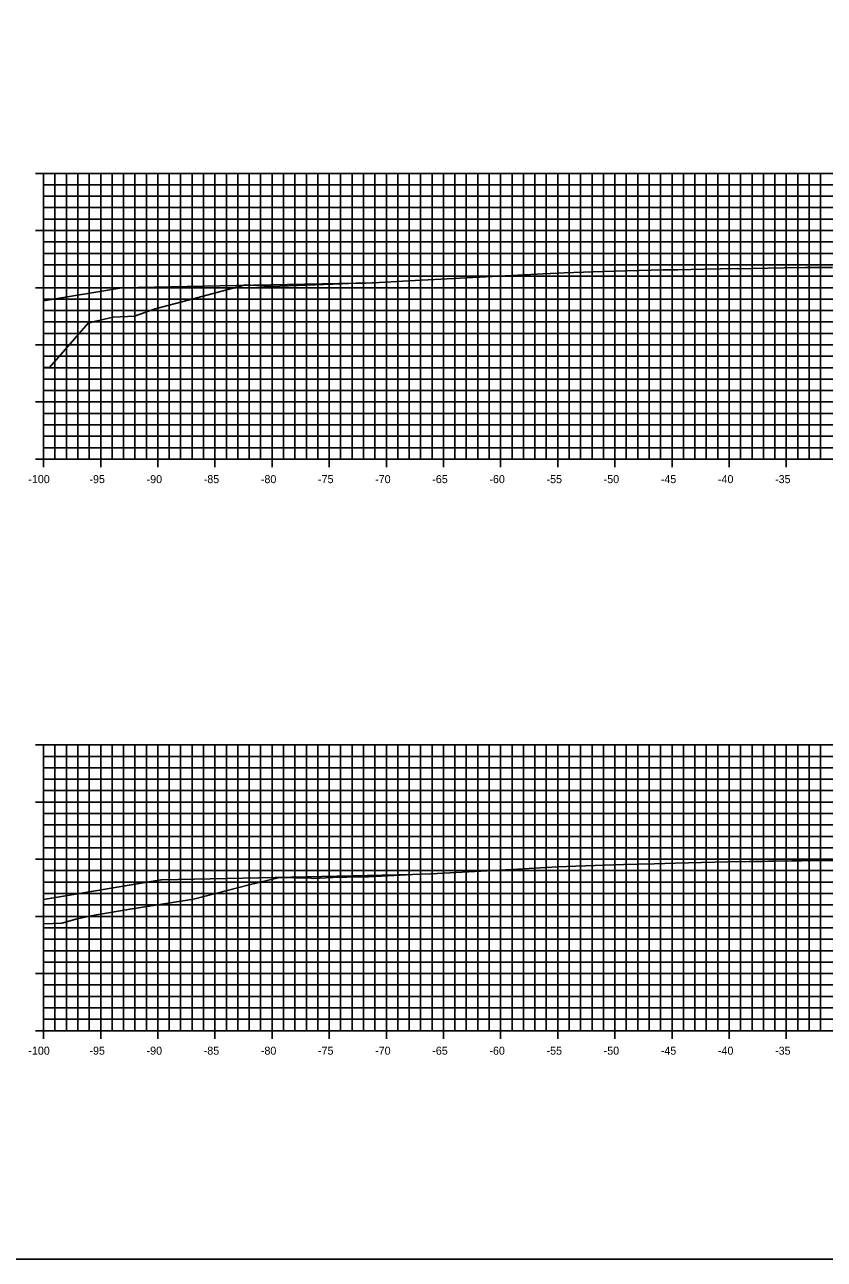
# Model space of a CAD drawing. Extents: x 674939 to 678919, y 750652 to 765176.
# Drawn here: x 678636.9 to 678706.9, y 750922.6 to 751030.6 of the extents above; entities that cross this region are included whole.
import ezdxf

# ---------------------------------------------------------------- set-up
doc = ezdxf.new("R2010")
doc.units = 0
for name, color, linetype in [('Level 10', 7, 'Continuous'), ('Level 18', 7, 'Continuous'), ('Level 20', 7, 'Continuous'), ('Level 4', 7, 'Continuous'), ('Level 8', 7, 'Continuous'), ('Level 9', 7, 'Continuous')]:
    doc.layers.add(name, color=color, linetype=linetype)

msp = doc.modelspace()

# ---------------------------------------------------------------- linework, layer by layer
at = {"layer": 'Level 10'}
for points in [[(678638.53, 751000.61), (678638.56, 751000.61), (678639.05, 751000.56), (678642.44, 751004.43), (678643.11, 751004.63), (678644.63, 751004.96), (678646.5, 751005.06), (678648.31, 751005.71), (678651.19, 751006.46), (678656.21, 751007.81), (678657.16, 751007.74), (678658.18, 751007.66), (678658.22, 751007.65), (678658.46, 751007.64), (678664.62, 751007.88), (678665.23, 751007.91), (678666.7, 751007.94), (678667.25, 751007.97), (678667.39, 751007.97), (678670.49, 751008.14), (678682.27, 751008.75), (678684.1, 751008.85), (678687.47, 751008.96), (678692.77, 751009.11), (678694.05, 751009.11), (678696.31, 751009.16), (678699.22, 751009.22), (678699.33, 751009.2), (678700.5, 751009.24), (678703.35, 751009.28), (678705.21, 751009.31), (678707.58, 751009.31)], [(678638.53, 750951.91), (678640.13, 750951.97), (678641.47, 750952.33), (678642.98, 750952.65), (678646.11, 750953.19), (678651.64, 750954.06), (678656.53, 750955.31), (678659.17, 750955.96), (678660.43, 750955.93), (678661.94, 750955.88), (678662.09, 750955.87), (678663.84, 750955.94), (678666.29, 750956.02), (678666.54, 750956.01), (678667.01, 750956.02), (678668.65, 750956.1), (678670.81, 750956.2), (678671.57, 750956.23), (678672.42, 750956.27), (678676.27, 750956.47), (678680.03, 750956.67), (678683.52, 750956.87), (678685.11, 750956.94), (678689.29, 750957.08), (678691.97, 750957.16), (678693.83, 750957.2), (678696.1, 750957.25), (678698.42, 750957.31), (678700.27, 750957.34), (678701.19, 750957.35), (678701.43, 750957.34), (678702.01, 750957.37), (678702.17, 750957.38), (678702.51, 750957.37), (678704.02, 750957.4), (678704.86, 750957.41), (678704.97, 750957.43), (678705.44, 750957.42), (678706.28, 750957.43), (678708.11, 750957.43)]]:
    msp.add_lwpolyline(points, dxfattribs=at)
at = {"layer": 'Level 18'}
for points in [[(678638.53, 751006.39), (678645.39, 751007.53), (678655.39, 751007.73), (678667.39, 751007.97)], [(678638.53, 750954.04), (678648.81, 750955.76), (678648.87, 750955.76), (678658.81, 750955.96), (678658.89, 750955.96), (678670.81, 750956.2)]]:
    msp.add_lwpolyline(points, dxfattribs=at)
at = {"layer": 'Level 20'}
for p, q in [((678638.53, 751017.55), (678838.53, 751017.55)), ((678638.53, 750992.55), (678638.53, 751017.55)), ((678639.53, 750992.55), (678639.53, 751017.55)), ((678640.53, 750992.55), (678640.53, 751017.55)), ((678641.53, 750992.55), (678641.53, 751017.55)), ((678642.53, 750992.55), (678642.53, 751017.55)), ((678643.53, 750992.55), (678643.53, 751017.55)), ((678644.53, 750992.55), (678644.53, 751017.55)), ((678645.53, 750992.55), (678645.53, 751017.55)), ((678646.53, 750992.55), (678646.53, 751017.55)), ((678647.53, 750992.55), (678647.53, 751017.55)), ((678648.53, 750992.55), (678648.53, 751017.55)), ((678649.53, 750992.55), (678649.53, 751017.55)), ((678650.53, 750992.55), (678650.53, 751017.55)), ((678651.53, 750992.55), (678651.53, 751017.55)), ((678652.53, 750992.55), (678652.53, 751017.55)), ((678653.53, 750992.55), (678653.53, 751017.55)), ((678654.53, 750992.55), (678654.53, 751017.55)), ((678655.53, 750992.55), (678655.53, 751017.55)), ((678656.53, 750992.55), (678656.53, 751017.55)), ((678657.53, 750992.55), (678657.53, 751017.55)), ((678658.53, 750992.55), (678658.53, 751017.55)), ((678659.53, 750992.55), (678659.53, 751017.55)), ((678660.53, 750992.55), (678660.53, 751017.55)), ((678661.53, 750992.55), (678661.53, 751017.55)), ((678662.53, 750992.55), (678662.53, 751017.55)), ((678663.53, 750992.55), (678663.53, 751017.55)), ((678664.53, 750992.55), (678664.53, 751017.55)), ((678665.53, 750992.55), (678665.53, 751017.55)), ((678666.53, 750992.55), (678666.53, 751017.55)), ((678667.53, 750992.55), (678667.53, 751017.55)), ((678668.53, 750992.55), (678668.53, 751017.55)), ((678669.53, 750992.55), (678669.53, 751017.55)), ((678670.53, 750992.55), (678670.53, 751017.55)), ((678671.53, 750992.55), (678671.53, 751017.55)), ((678672.53, 750992.55), (678672.53, 751017.55)), ((678673.53, 750992.55), (678673.53, 751017.55)), ((678674.53, 750992.55), (678674.53, 751017.55)), ((678675.53, 750992.55), (678675.53, 751017.55)), ((678676.53, 750992.55), (678676.53, 751017.55)), ((678677.53, 750992.55), (678677.53, 751017.55)), ((678678.53, 750992.55), (678678.53, 751017.55)), ((678679.53, 750992.55), (678679.53, 751017.55)), ((678680.53, 750992.55), (678680.53, 751017.55)), ((678681.53, 750992.55), (678681.53, 751017.55)), ((678682.53, 750992.55), (678682.53, 751017.55)), ((678683.53, 750992.55), (678683.53, 751017.55)), ((678684.53, 750992.55), (678684.53, 751017.55)), ((678685.53, 750992.55), (678685.53, 751017.55)), ((678686.53, 750992.55), (678686.53, 751017.55)), ((678687.53, 750992.55), (678687.53, 751017.55)), ((678688.53, 750992.55), (678688.53, 751017.55)), ((678689.53, 750992.55), (678689.53, 751017.55)), ((678690.53, 750992.55), (678690.53, 751017.55)), ((678691.53, 750992.55), (678691.53, 751017.55)), ((678692.53, 750992.55), (678692.53, 751017.55)), ((678693.53, 750992.55), (678693.53, 751017.55)), ((678694.53, 750992.55), (678694.53, 751017.55)), ((678695.53, 750992.55), (678695.53, 751017.55)), ((678696.53, 750992.55), (678696.53, 751017.55)), ((678697.53, 750992.55), (678697.53, 751017.55)), ((678698.53, 750992.55), (678698.53, 751017.55)), ((678699.53, 750992.55), (678699.53, 751017.55)), ((678700.53, 750992.55), (678700.53, 751017.55)), ((678701.53, 750992.55), (678701.53, 751017.55)), ((678702.53, 750992.55), (678702.53, 751017.55)), ((678703.53, 750992.55), (678703.53, 751017.55)), ((678704.53, 750992.55), (678704.53, 751017.55)), ((678705.53, 750992.55), (678705.53, 751017.55)), ((678706.53, 750992.55), (678706.53, 751017.55)), ((678638.53, 751016.55), (678838.53, 751016.55)), ((678638.53, 751015.55), (678838.53, 751015.55)), ((678638.53, 751014.55), (678838.53, 751014.55)), ((678638.53, 751013.55), (678838.53, 751013.55)), ((678638.53, 751012.55), (678838.53, 751012.55)), ((678638.53, 751011.55), (678838.53, 751011.55)), ((678638.53, 751010.55), (678838.53, 751010.55)), ((678638.53, 751009.55), (678838.53, 751009.55)), ((678638.53, 751008.55), (678838.53, 751008.55)), ((678638.53, 751007.55), (678838.53, 751007.55)), ((678638.53, 751006.55), (678838.53, 751006.55)), ((678638.53, 751005.55), (678838.53, 751005.55)), ((678638.53, 751004.55), (678838.53, 751004.55)), ((678638.53, 751003.55), (678838.53, 751003.55)), ((678638.53, 751002.55), (678838.53, 751002.55)), ((678638.53, 751001.55), (678838.53, 751001.55)), ((678638.53, 751000.55), (678838.53, 751000.55)), ((678638.53, 750999.55), (678838.53, 750999.55)), ((678638.53, 750998.55), (678838.53, 750998.55)), ((678638.53, 750997.55), (678838.53, 750997.55)), ((678638.53, 750996.55), (678838.53, 750996.55)), ((678638.53, 750995.55), (678838.53, 750995.55)), ((678638.53, 750994.55), (678838.53, 750994.55)), ((678638.53, 750993.55), (678838.53, 750993.55)), ((678638.53, 750992.55), (678838.53, 750992.55)), ((678638.53, 750967.55), (678838.53, 750967.55)), ((678638.53, 750942.55), (678638.53, 750967.55)), ((678638.53, 750966.55), (678838.53, 750966.55)), ((678639.53, 750942.55), (678639.53, 750967.55)), ((678640.53, 750942.55), (678640.53, 750967.55)), ((678641.53, 750942.55), (678641.53, 750967.55)), ((678642.53, 750942.55), (678642.53, 750967.55)), ((678643.53, 750942.55), (678643.53, 750967.55)), ((678644.53, 750942.55), (678644.53, 750967.55)), ((678645.53, 750942.55), (678645.53, 750967.55)), ((678646.53, 750942.55), (678646.53, 750967.55)), ((678647.53, 750942.55), (678647.53, 750967.55)), ((678648.53, 750942.55), (678648.53, 750967.55)), ((678649.53, 750942.55), (678649.53, 750967.55)), ((678650.53, 750942.55), (678650.53, 750967.55)), ((678651.53, 750942.55), (678651.53, 750967.55)), ((678652.53, 750942.55), (678652.53, 750967.55)), ((678653.53, 750942.55), (678653.53, 750967.55)), ((678654.53, 750942.55), (678654.53, 750967.55)), ((678655.53, 750942.55), (678655.53, 750967.55)), ((678656.53, 750942.55), (678656.53, 750967.55)), ((678657.53, 750942.55), (678657.53, 750967.55)), ((678658.53, 750942.55), (678658.53, 750967.55)), ((678659.53, 750942.55), (678659.53, 750967.55)), ((678660.53, 750942.55), (678660.53, 750967.55)), ((678661.53, 750942.55), (678661.53, 750967.55)), ((678662.53, 750942.55), (678662.53, 750967.55)), ((678663.53, 750942.55), (678663.53, 750967.55)), ((678664.53, 750942.55), (678664.53, 750967.55)), ((678665.53, 750942.55), (678665.53, 750967.55)), ((678666.53, 750942.55), (678666.53, 750967.55)), ((678667.53, 750942.55), (678667.53, 750967.55)), ((678668.53, 750942.55), (678668.53, 750967.55)), ((678669.53, 750942.55), (678669.53, 750967.55)), ((678670.53, 750942.55), (678670.53, 750967.55)), ((678671.53, 750942.55), (678671.53, 750967.55)), ((678672.53, 750942.55), (678672.53, 750967.55)), ((678673.53, 750942.55), (678673.53, 750967.55)), ((678674.53, 750942.55), (678674.53, 750967.55)), ((678675.53, 750942.55), (678675.53, 750967.55)), ((678676.53, 750942.55), (678676.53, 750967.55)), ((678677.53, 750942.55), (678677.53, 750967.55)), ((678678.53, 750942.55), (678678.53, 750967.55)), ((678679.53, 750942.55), (678679.53, 750967.55)), ((678680.53, 750942.55), (678680.53, 750967.55)), ((678681.53, 750942.55), (678681.53, 750967.55)), ((678682.53, 750942.55), (678682.53, 750967.55)), ((678683.53, 750942.55), (678683.53, 750967.55)), ((678684.53, 750942.55), (678684.53, 750967.55)), ((678685.53, 750942.55), (678685.53, 750967.55)), ((678686.53, 750942.55), (678686.53, 750967.55)), ((678687.53, 750942.55), (678687.53, 750967.55)), ((678688.53, 750942.55), (678688.53, 750967.55)), ((678689.53, 750942.55), (678689.53, 750967.55)), ((678690.53, 750942.55), (678690.53, 750967.55)), ((678691.53, 750942.55), (678691.53, 750967.55)), ((678692.53, 750942.55), (678692.53, 750967.55)), ((678693.53, 750942.55), (678693.53, 750967.55)), ((678694.53, 750942.55), (678694.53, 750967.55)), ((678695.53, 750942.55), (678695.53, 750967.55)), ((678696.53, 750942.55), (678696.53, 750967.55)), ((678697.53, 750942.55), (678697.53, 750967.55)), ((678698.53, 750942.55), (678698.53, 750967.55)), ((678699.53, 750942.55), (678699.53, 750967.55)), ((678700.53, 750942.55), (678700.53, 750967.55)), ((678701.53, 750942.55), (678701.53, 750967.55)), ((678702.53, 750942.55), (678702.53, 750967.55)), ((678703.53, 750942.55), (678703.53, 750967.55)), ((678704.53, 750942.55), (678704.53, 750967.55)), ((678705.53, 750942.55), (678705.53, 750967.55)), ((678706.53, 750942.55), (678706.53, 750967.55)), ((678638.53, 750965.55), (678838.53, 750965.55)), ((678638.53, 750964.55), (678838.53, 750964.55)), ((678638.53, 750963.55), (678838.53, 750963.55)), ((678638.53, 750962.55), (678838.53, 750962.55)), ((678638.53, 750961.55), (678838.53, 750961.55)), ((678638.53, 750960.55), (678838.53, 750960.55)), ((678638.53, 750959.55), (678838.53, 750959.55)), ((678638.53, 750958.55), (678838.53, 750958.55)), ((678638.53, 750957.55), (678838.53, 750957.55)), ((678638.53, 750956.55), (678838.53, 750956.55)), ((678638.53, 750955.55), (678838.53, 750955.55)), ((678638.53, 750954.55), (678838.53, 750954.55)), ((678638.53, 750953.55), (678838.53, 750953.55)), ((678638.53, 750952.55), (678838.53, 750952.55)), ((678638.53, 750951.55), (678838.53, 750951.55)), ((678638.53, 750950.55), (678838.53, 750950.55)), ((678638.53, 750949.55), (678838.53, 750949.55)), ((678638.53, 750948.55), (678838.53, 750948.55)), ((678638.53, 750947.55), (678838.53, 750947.55)), ((678638.53, 750946.55), (678838.53, 750946.55)), ((678638.53, 750945.55), (678838.53, 750945.55)), ((678638.53, 750944.55), (678838.53, 750944.55)), ((678638.53, 750943.55), (678838.53, 750943.55)), ((678638.53, 750942.55), (678838.53, 750942.55))]:
    msp.add_line(p, q, dxfattribs=at)
at = {"layer": 'Level 4'}
msp.add_lwpolyline([(678578.53, 750922.55), (678918.53, 750922.55), (678918.53, 751142.55), (678578.53, 751142.55)], close=True, dxfattribs=at)
at = {"layer": 'Level 8'}
for p, q in [((678637.83, 751017.55), (678639.23, 751017.55)), ((678638.53, 750992.55), (678638.53, 751017.55)), ((678638.53, 751016.55), (678638.88, 751016.55)), ((678638.53, 751015.55), (678638.88, 751015.55)), ((678638.53, 751014.55), (678638.88, 751014.55)), ((678638.53, 751013.55), (678638.88, 751013.55)), ((678637.83, 751012.55), (678639.23, 751012.55)), ((678638.53, 751011.55), (678638.88, 751011.55)), ((678638.53, 751010.55), (678638.88, 751010.55)), ((678638.53, 751009.55), (678638.88, 751009.55)), ((678638.53, 751008.55), (678638.88, 751008.55)), ((678637.83, 751007.55), (678639.23, 751007.55)), ((678638.53, 751006.55), (678638.88, 751006.55)), ((678638.53, 751005.55), (678638.88, 751005.55)), ((678638.53, 751004.55), (678638.88, 751004.55)), ((678638.53, 751003.55), (678638.88, 751003.55)), ((678637.83, 751002.55), (678639.23, 751002.55)), ((678638.53, 751001.55), (678638.88, 751001.55)), ((678638.53, 751000.55), (678638.88, 751000.55)), ((678638.53, 750999.55), (678638.88, 750999.55)), ((678638.53, 750998.55), (678638.88, 750998.55)), ((678637.83, 750997.55), (678639.23, 750997.55)), ((678638.53, 750996.55), (678638.88, 750996.55)), ((678638.53, 750995.55), (678638.88, 750995.55)), ((678638.53, 750994.55), (678638.88, 750994.55)), ((678638.53, 750993.55), (678638.88, 750993.55)), ((678637.83, 750992.55), (678639.23, 750992.55)), ((678638.53, 750991.85), (678638.53, 750993.25)), ((678638.53, 750992.55), (678838.53, 750992.55)), ((678643.53, 750991.85), (678643.53, 750993.25)), ((678648.53, 750991.85), (678648.53, 750993.25)), ((678653.53, 750991.85), (678653.53, 750993.25)), ((678658.53, 750991.85), (678658.53, 750993.25)), ((678663.53, 750991.85), (678663.53, 750993.25)), ((678668.53, 750991.85), (678668.53, 750993.25)), ((678673.53, 750991.85), (678673.53, 750993.25)), ((678678.53, 750991.85), (678678.53, 750993.25)), ((678683.53, 750991.85), (678683.53, 750993.25)), ((678688.53, 750991.85), (678688.53, 750993.25)), ((678693.53, 750991.85), (678693.53, 750993.25)), ((678698.53, 750991.85), (678698.53, 750993.25)), ((678703.53, 750991.85), (678703.53, 750993.25)), ((678637.83, 750967.55), (678639.23, 750967.55)), ((678638.53, 750942.55), (678638.53, 750967.55)), ((678638.53, 750966.55), (678638.88, 750966.55)), ((678638.53, 750965.55), (678638.88, 750965.55)), ((678638.53, 750964.55), (678638.88, 750964.55)), ((678638.53, 750963.55), (678638.88, 750963.55)), ((678637.83, 750962.55), (678639.23, 750962.55)), ((678638.53, 750961.55), (678638.88, 750961.55)), ((678638.53, 750960.55), (678638.88, 750960.55)), ((678638.53, 750959.55), (678638.88, 750959.55)), ((678638.53, 750958.55), (678638.88, 750958.55)), ((678637.83, 750957.55), (678639.23, 750957.55)), ((678638.53, 750956.55), (678638.88, 750956.55)), ((678638.53, 750955.55), (678638.88, 750955.55)), ((678638.53, 750954.55), (678638.88, 750954.55)), ((678637.83, 750952.55), (678639.23, 750952.55)), ((678638.53, 750953.55), (678638.88, 750953.55)), ((678638.53, 750951.55), (678638.88, 750951.55)), ((678638.53, 750950.55), (678638.88, 750950.55)), ((678638.53, 750949.55), (678638.88, 750949.55)), ((678638.53, 750948.55), (678638.88, 750948.55)), ((678637.83, 750947.55), (678639.23, 750947.55)), ((678638.53, 750946.55), (678638.88, 750946.55)), ((678638.53, 750945.55), (678638.88, 750945.55)), ((678638.53, 750944.55), (678638.88, 750944.55)), ((678638.53, 750943.55), (678638.88, 750943.55)), ((678638.53, 750941.85), (678638.53, 750943.25)), ((678643.53, 750941.85), (678643.53, 750943.25)), ((678648.53, 750941.85), (678648.53, 750943.25)), ((678653.53, 750941.85), (678653.53, 750943.25)), ((678658.53, 750941.85), (678658.53, 750943.25)), ((678663.53, 750941.85), (678663.53, 750943.25)), ((678668.53, 750941.85), (678668.53, 750943.25)), ((678673.53, 750941.85), (678673.53, 750943.25)), ((678678.53, 750941.85), (678678.53, 750943.25)), ((678683.53, 750941.85), (678683.53, 750943.25)), ((678688.53, 750941.85), (678688.53, 750943.25)), ((678693.53, 750941.85), (678693.53, 750943.25)), ((678698.53, 750941.85), (678698.53, 750943.25)), ((678703.53, 750941.85), (678703.53, 750943.25)), ((678637.83, 750942.55), (678639.23, 750942.55)), ((678638.53, 750942.55), (678838.53, 750942.55))]:
    msp.add_line(p, q, dxfattribs=at)

# ---------------------------------------------------------------- texts
at = {"layer": 'Level 9'}
for s, p in [('-100', (678637.2, 750990.45)), ('-95', (678642.55, 750990.45)), ('-90', (678647.55, 750990.45)), ('-85', (678652.55, 750990.45)), ('-80', (678657.55, 750990.45)), ('-75', (678662.55, 750990.45)), ('-70', (678667.55, 750990.45)), ('-65', (678672.55, 750990.45)), ('-60', (678677.55, 750990.45)), ('-55', (678682.55, 750990.45)), ('-50', (678687.55, 750990.45)), ('-45', (678692.55, 750990.45)), ('-40', (678697.55, 750990.45)), ('-35', (678702.55, 750990.45)), ('-100', (678637.2, 750940.45)), ('-95', (678642.55, 750940.45)), ('-90', (678647.55, 750940.45)), ('-85', (678652.55, 750940.45)), ('-80', (678657.55, 750940.45)), ('-75', (678662.55, 750940.45)), ('-70', (678667.55, 750940.45)), ('-65', (678672.55, 750940.45)), ('-60', (678677.55, 750940.45)), ('-55', (678682.55, 750940.45)), ('-50', (678687.55, 750940.45)), ('-45', (678692.55, 750940.45)), ('-40', (678697.55, 750940.45)), ('-35', (678702.55, 750940.45))]:
    msp.add_text(s, height=0.7, dxfattribs=at).set_placement(p)

doc.saveas('drawing.dxf')
